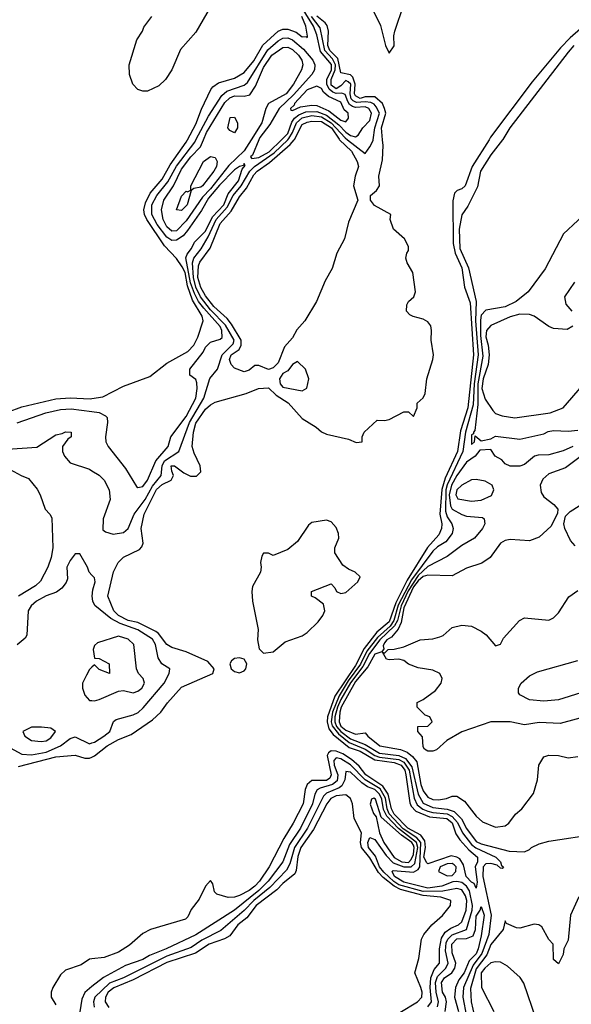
# Model space of a CAD drawing. Header units: inches. Extents: x 2380249 to 2585472, y 382747 to 546448.
# Tile 527 of 626: x 2539701 to 2541983, y 466420 to 470497. Entities that reach past the tile are written whole.
import ezdxf

# ---------------------------------------------------------------- set-up
doc = ezdxf.new("R2010")
doc.units = ezdxf.units.IN
doc.header["$MEASUREMENT"] = 0
for name, color, linetype in [('C5436', 7, 'Continuous'), ('C5446', 7, 'Continuous'), ('C5447', 7, 'Continuous')]:
    doc.layers.add(name, color=color, linetype=linetype)

msp = doc.modelspace()

# ---------------------------------------------------------------- linework, layer by layer
at = {"layer": 'C5436', "color": 4}
for points, elevation in [([(2539650, 468871.7), (2539710, 468894.6), (2539850, 468926.9), (2539910, 468931.2), (2539993, 468927), (2540000, 468928.1)], 16), ([(2539690, 468828.2), (2539809, 468870), (2539870, 468883.1), (2539914.2, 468885.8), (2540000, 468874.4)], 12), ([(2539650, 468719.3), (2539772.3, 468727.7), (2539850, 468778), (2539876.4, 468783.6), (2539890, 468791.3), (2539914, 468790), (2539914, 468770), (2539899.6, 468760.4), (2539878, 468730), (2539878, 468710), (2539886, 468690), (2539910, 468662.8), (2539990, 468636), (2540000, 468629.8)], 8), ([(2539631.4, 468651.4), (2539706.8, 468610), (2539738, 468598), (2539773.9, 468553.9), (2539786.3, 468530), (2539806, 468470), (2539826, 468450), (2539834, 468434), (2539837.6, 468310), (2539831.4, 468270), (2539818.2, 468230), (2539787, 468173), (2539766.9, 468153.1), (2539696.4, 468110)], 4), ([(2540000, 468197.2), (2539988.7, 468210), (2539982, 468230), (2539950, 468286), (2539930, 468286), (2539910, 468258), (2539896, 468230), (2539898.5, 468181.5), (2539893.2, 468166.8), (2539875.9, 468144.1), (2539853, 468127), (2539810, 468111.8), (2539770, 468089.5), (2539748, 468070), (2539735.5, 468050), (2539730.6, 467949.4), (2539723.4, 467936.6), (2539690, 467909.4)], 8), ([(2540000, 467816), (2539990, 467806), (2539976.9, 467783.1), (2539961, 467750), (2539960.7, 467730), (2539970, 467701), (2539990, 467678.8), (2540000, 467678.1)], 12), ([(2539661.6, 467481.6), (2539710, 467456.1), (2539750, 467453.8), (2539810, 467464), (2539869.6, 467490), (2539910, 467521.6), (2539930, 467528.2), (2539990, 467499.3), (2540000, 467502.3)], 8), ([(2539695.6, 467404.4), (2539850, 467444.9), (2539930, 467451.7), (2539970, 467439.6), (2539990, 467439.6), (2540000, 467444.2)], 4), ([(2540000, 466608.1), (2539990, 466607), (2539956.1, 466583.9), (2539890, 466561.3), (2539870, 466542.9), (2539838.9, 466490), (2539831.7, 466470), (2539831.7, 466450), (2539850, 466417.6)], 4), ([(2540000, 466493.5), (2539970.2, 466469.8), (2539958.3, 466441.7), (2539950.4, 466389.6), (2539954.9, 466370), (2540000, 466315.9)], 8)]:
    msp.add_lwpolyline(points, dxfattribs=dict(at, elevation=elevation))
at = {"layer": 'C5436', "color": 4, "elevation": 12}
msp.add_lwpolyline([(2539792, 467568), (2539750, 467568), (2539714, 467550), (2539722, 467530), (2539750, 467512), (2539790, 467508.4), (2539810, 467511.3), (2539830, 467524), (2539848.7, 467550), (2539830, 467564)], close=True, dxfattribs=at)
at = {"layer": 'C5446', "color": 4}
for points, elevation in [([(2540000, 468629.8), (2540030, 468611.3), (2540051, 468590), (2540070.8, 468550), (2540074.8, 468510), (2540046, 468430), (2540044.7, 468384.7), (2540056, 468376), (2540087.3, 468367.3), (2540130, 468374), (2540150, 468391), (2540175.1, 468450), (2540220.6, 468510), (2540250, 468566.2), (2540286.8, 468610), (2540290.6, 468650), (2540300.7, 468670), (2540359.1, 468710), (2540404.1, 468830), (2540463.4, 468930), (2540488.1, 469011.9), (2540519.7, 469050), (2540539, 469110), (2540584.3, 469155.7), (2540587.7, 469170), (2540552.4, 469232.4), (2540490, 469296.3), (2540449.3, 469349.3), (2540429.9, 469389.9), (2540419.5, 469430), (2540415.9, 469490), (2540421, 469510), (2540451.3, 469548.7), (2540481.3, 469598.7), (2540514.1, 469670), (2540559.1, 469720.9), (2540583.6, 469770), (2540617.5, 469810), (2540652.5, 469870), (2540672.4, 469890), (2540753.7, 469946.3), (2540809.7, 470000)], 8), ([(2540000, 468928.1), (2540044.4, 468935.6), (2540130, 468979.5), (2540240.1, 469019.9), (2540310, 469075.3), (2540396.8, 469123.2), (2540422, 469150), (2540437.4, 469182.6), (2540459.7, 469250), (2540456.5, 469270), (2540415.5, 469335.5), (2540394.8, 469394.8), (2540385.2, 469450), (2540373.8, 469473.8), (2540350, 469508.2), (2540300.5, 469560.5), (2540227.1, 469670), (2540217.8, 469690), (2540215.2, 469710), (2540221.1, 469738.9), (2540241.2, 469778.8), (2540290, 469836.9), (2540324.1, 469895.9), (2540390, 469990.4), (2540395.2, 470000)], 16), ([(2541642.8, 470000), (2541573.4, 469890), (2541543.7, 469810), (2541530, 469796.3), (2541510.3, 469789.7), (2541500.5, 469779.5), (2541492.6, 469747.4), (2541494.2, 469570), (2541503, 469530), (2541530.1, 469470), (2541541.6, 469390), (2541564.6, 469324.6), (2541578.6, 469110), (2541555.5, 468890), (2541525.3, 468794.7), (2541511.8, 468710), (2541461.7, 468598.3), (2541447.6, 468552.4), (2541438.8, 468450), (2541447.3, 468410), (2541446.2, 468390), (2541435.2, 468364.8), (2541388.5, 468311.5), (2541303.6, 468176.4), (2541256.9, 468083.1), (2541230, 468004.2), (2541179, 467961), (2541125.8, 467894.2), (2541090, 467823.4), (2541004.2, 467695.8), (2540975.1, 467610), (2540973.1, 467590), (2540980.3, 467560.3), (2540997.5, 467537.5), (2541064, 467484), (2541110, 467468.1), (2541170, 467432.8), (2541250, 467421), (2541279.4, 467410), (2541294.5, 467390), (2541299.1, 467370), (2541314.5, 467254.5), (2541320.9, 467240.9), (2541340.5, 467220.5), (2541396.1, 467196.1), (2541468.2, 467190), (2541490, 467171.6), (2541505.8, 467125.8), (2541521.4, 467101.4), (2541559.8, 467059.8), (2541595.3, 467030), (2541594.4, 467010), (2541585.8, 466990), (2541593.6, 466926.4), (2541590, 466901.2), (2541580.7, 466920.7), (2541570, 466925.4), (2541548.6, 466950), (2541537.3, 466997.3), (2541522, 467022), (2541510, 467029.8), (2541485.5, 467034.5), (2541390, 467002), (2541385.6, 467005.6), (2541373.3, 467030), (2541380.2, 467070), (2541377.3, 467097.3), (2541360.7, 467120.7), (2541307.1, 467150), (2541250, 467207.3), (2541238.8, 467230), (2541225.7, 467290), (2541203.6, 467323.6), (2541132.7, 467370), (2541106, 467406), (2541074, 467434), (2541037.9, 467457.9), (2541010, 467468.6), (2540990, 467469.8), (2540978.5, 467461.5), (2540972.7, 467450), (2540990.1, 467370), (2540983.8, 467356.2), (2540970, 467346.7), (2540910, 467347.4), (2540890.3, 467330), (2540882.2, 467310), (2540873.2, 467250), (2540832.6, 467170), (2540793.2, 467106.8), (2540733.8, 466990), (2540693.8, 466930), (2540674.4, 466910), (2540650, 466890.9), (2540610, 466871.2), (2540590, 466863.6), (2540563.2, 466863.2), (2540516, 466876), (2540506.6, 466886.6), (2540499.5, 466919.5), (2540490, 466933.2), (2540470, 466909), (2540444.2, 466855.8), (2540410, 466812.7), (2540397, 466783), (2540386.7, 466773.3), (2540242.8, 466730), (2540210, 466713.3), (2540155, 466665), (2540110, 466635.6), (2540050, 466613.7), (2540000, 466608.1)], 4), ([(2540000, 467444.2), (2540010, 467448.8), (2540063.6, 467490), (2540110, 467516.5), (2540162.9, 467537.1), (2540250, 467597.6), (2540285.6, 467630), (2540312, 467668), (2540370, 467733), (2540500.7, 467790), (2540506, 467810), (2540479.1, 467839.1), (2540390, 467879.8), (2540330, 467897.6), (2540309.9, 467909.9), (2540275.2, 467955.2), (2540263.7, 467963.7), (2540190, 468001), (2540149.7, 468010), (2540109.9, 468029.9), (2540090.9, 468050), (2540065.6, 468110), (2540088.6, 468211.4), (2540107.8, 468250), (2540130, 468272.4), (2540196.3, 468303.7), (2540205.8, 468314.2), (2540211.6, 468330), (2540203.5, 468390), (2540215.5, 468450), (2540267.6, 468552.4), (2540290, 468572.5), (2540327.6, 468590), (2540337.2, 468610), (2540330, 468628), (2540328.3, 468650), (2540342, 468650), (2540380.5, 468620.5), (2540407.3, 468607.3), (2540432.3, 468607.7), (2540450, 468624.7), (2540447.3, 468650), (2540422.6, 468702.6), (2540414.7, 468730), (2540419.8, 468790), (2540430, 468826.4), (2540470, 468884.4), (2540490, 468903), (2540510, 468914), (2540638, 468950), (2540689.6, 468970.4), (2540730, 468972.9), (2540762.2, 468942.2), (2540811.5, 468911.5), (2540870, 468845.5), (2540927.7, 468810), (2540950, 468790.5), (2540970, 468780.5), (2541061, 468761), (2541093.6, 468746.4), (2541118, 468750), (2541118, 468770), (2541126, 468790), (2541180.4, 468839.6), (2541210, 468838), (2541230, 468842), (2541290, 468874), (2541310, 468874), (2541330, 468854), (2541346, 468890), (2541346, 468910), (2541370, 468931.3), (2541378, 468950), (2541385.6, 469010), (2541410.9, 469090), (2541412.9, 469110), (2541403.1, 469170), (2541404.5, 469210), (2541402, 469230), (2541390, 469246.6), (2541370, 469257.3), (2541328.4, 469268.4), (2541315.1, 469275.1), (2541301.6, 469290), (2541302.9, 469317.1), (2541310, 469330.5), (2541331.8, 469350), (2541338.4, 469370), (2541327.3, 469450), (2541304, 469490), (2541299, 469510), (2541302, 469530), (2541310, 469542), (2541310, 469558), (2541292.7, 469590), (2541248, 469630), (2541234, 469670), (2541236, 469690), (2541168.4, 469728.5), (2541152, 469750), (2541152.3, 469770), (2541177.2, 469790), (2541189.3, 469810), (2541186.6, 469850), (2541202.5, 469917.5), (2541204.2, 469975.8), (2541202.3, 470000)], 4), ([(2540000, 468874.4), (2540030.3, 468870.3), (2540056.4, 468856.4), (2540062.8, 468850), (2540064, 468830), (2540055.5, 468770), (2540058, 468750), (2540067.7, 468730), (2540139, 468639), (2540184.9, 468564.9), (2540190, 468560.7), (2540210, 468564.9), (2540230, 468591), (2540264.2, 468670), (2540314.7, 468730), (2540327, 468770), (2540390, 468853.7), (2540429.7, 468930), (2540435.8, 468970), (2540433.8, 468993.8), (2540430, 469008), (2540404.7, 469024.7), (2540405.2, 469050), (2540459.7, 469120.2), (2540470, 469140.7), (2540490, 469162), (2540530, 469174), (2540538.3, 469181.7), (2540537.1, 469210), (2540530, 469227.3), (2540462.2, 469302.2), (2540441.5, 469330), (2540424, 469364), (2540408.1, 469408.1), (2540389, 469511), (2540393.6, 469526.4), (2540411.9, 469550), (2540424.2, 469575.8), (2540470, 469621.8), (2540498.6, 469681.4), (2540545.6, 469730), (2540563.7, 469776.3), (2540606.5, 469830), (2540621, 469879), (2540634, 469894), (2540630, 469902), (2540626.9, 469893.1), (2540610, 469889.6), (2540590, 469875.1), (2540528.2, 469811.8), (2540482, 469758), (2540452.9, 469707.1), (2540395.4, 469624.6), (2540377.2, 469602.8), (2540350, 469583.9), (2540330, 469583.5), (2540310, 469597.1), (2540270, 469649.8), (2540248.4, 469690), (2540248.4, 469730), (2540268.2, 469770), (2540313.5, 469826.5), (2540349.2, 469890.9), (2540425, 469990), (2540430.3, 470000)], 12), ([(2540659, 470000), (2540630, 469953.7), (2540566, 469894), (2540490, 469797.1), (2540457.2, 469762.8), (2540390, 469664.5), (2540350, 469623.1), (2540330, 469621.8), (2540310, 469638.9), (2540295.3, 469670), (2540288.4, 469710), (2540296.9, 469750), (2540338, 469810), (2540370, 469878), (2540409.1, 469930), (2540448.7, 469971.3), (2540461.1, 470000)], 8), ([(2541024.3, 470000), (2541073.1, 469953.1), (2541096.9, 469910), (2541102.6, 469890), (2541088.9, 469850), (2541082.6, 469810), (2541100.4, 469750), (2541061.1, 469658.9), (2541044.2, 469590), (2541013.1, 469530), (2540993.4, 469466.6), (2540964.3, 469415.7), (2540928.7, 469330), (2540880.3, 469250), (2540847.5, 469212.5), (2540830, 469180.5), (2540796.8, 469143.2), (2540770, 469077), (2540750, 469055.1), (2540730, 469048.6), (2540690, 469065.7), (2540674, 469066), (2540650, 469046), (2540630, 469039.5), (2540590, 469054), (2540575.6, 469070), (2540568.7, 469090), (2540575.4, 469110), (2540608.4, 469131.6), (2540617.6, 469150), (2540616.8, 469170), (2540577.2, 469237.2), (2540559.5, 469259.5), (2540504.5, 469310), (2540470, 469354.3), (2540450, 469388.5), (2540438.6, 469430), (2540441.3, 469478.7), (2540446.1, 469493.9), (2540488.6, 469551.4), (2540530, 469653.8), (2540575.8, 469704.2), (2540610, 469763.7), (2540639.9, 469800.1), (2540670, 469854.7), (2540683.1, 469870), (2540734.7, 469905.3), (2540819.8, 469980.2), (2540837.1, 470000)], 4), ([(2540689.9, 470000), (2540663.6, 469936.4), (2540656.3, 469930), (2540662, 469922), (2540690, 469926.8), (2540733.5, 469950), (2540783.8, 470000)], 12), ([(2541698.6, 470000), (2541650, 469938.4), (2541607.9, 469870), (2541594.4, 469805.6), (2541554.6, 469725.4), (2541530, 469689.3), (2541519.3, 469630), (2541521.9, 469550), (2541557.5, 469470), (2541589.5, 469330), (2541587.4, 469250), (2541597.8, 469110), (2541580.8, 468990), (2541576.9, 468903.1), (2541545.4, 468790), (2541534.5, 468710), (2541469.4, 468570.6), (2541464.1, 468550), (2541462.6, 468462.7), (2541470, 468438.7), (2541489, 468410), (2541493.7, 468390), (2541490.3, 468370), (2541464.2, 468335.8), (2541430, 468315.1), (2541410, 468296.4), (2541321.8, 468178.2), (2541267.3, 468072.7), (2541249.3, 468010), (2541233.9, 467986.1), (2541180.9, 467939.1), (2541137.6, 467882.4), (2541110.8, 467829.2), (2541060.5, 467759.5), (2541022.8, 467697.2), (2540995.4, 467630), (2540990.1, 467590), (2540993.8, 467573.8), (2541019.8, 467539.8), (2541064.7, 467504.7), (2541130, 467477), (2541170, 467451), (2541190, 467443.5), (2541270, 467434.5), (2541290, 467422.6), (2541312, 467390), (2541333.6, 467273.6), (2541346.1, 467246.1), (2541369, 467229), (2541390, 467220.6), (2541410, 467214.6), (2541470, 467209.1), (2541490, 467198.4), (2541512.7, 467172.7), (2541533.3, 467130), (2541570, 467082.3), (2541588.2, 467068.2), (2541670.3, 467030), (2541690.3, 467010), (2541694.9, 466994.9), (2541702.8, 466990), (2541697.1, 466982.9), (2541690, 466984.2), (2541675.9, 466995.9), (2541650, 467003.5), (2541630, 467001.8), (2541618.8, 466990), (2541617.2, 466950), (2541650.9, 466790), (2541642.5, 466710), (2541612.9, 466630), (2541577.6, 466582.4), (2541537, 466490), (2541533.8, 466450), (2541550.1, 466369.9)], 8), ([(2541057.4, 470000), (2541130, 469943.7), (2541150, 469970.6), (2541162.7, 469997.3), (2541163.1, 470000)], 8), ([(2542070, 469721.2), (2541950.8, 469610), (2541874.6, 469465.4), (2541804, 469370), (2541754.8, 469330), (2541710, 469308.2), (2541630, 469294.5), (2541610, 469274.5), (2541607.2, 469252.8), (2541607.6, 469190), (2541616.5, 469103.5), (2541596, 468990), (2541596.5, 468903.5), (2541584, 468796), (2541578, 468790), (2541578, 468782), (2541570, 468778), (2541570, 468738), (2541582, 468750), (2541586, 468774), (2541610, 468754), (2541650, 468762), (2541670, 468773.4), (2541770, 468761), (2541870, 468782.8), (2541887.7, 468792.3), (2541910, 468796.3), (2541970, 468794), (2542010, 468798)], 12), ([(2541996, 469410), (2541954.8, 469350), (2541959.8, 469319.8), (2541984.7, 469290)], 16), ([(2541990, 469228.7), (2541965.4, 469214.6), (2541910, 469219.3), (2541890, 469227.3), (2541829.8, 469269.8), (2541810, 469276.4), (2541770, 469278.2), (2541730, 469267.4), (2541650, 469231.2), (2541632, 469210), (2541630, 469184.7), (2541639.7, 469150), (2541643.8, 469110), (2541639.1, 469070), (2541618.6, 469010), (2541612.4, 468970), (2541626.1, 468926.1), (2541658.8, 468878.8), (2541670, 468867.3), (2541696.7, 468856.7), (2541750, 468848.5), (2541895.3, 468870), (2541949.6, 468890.4), (2542030, 468982.8)], 16), ([(2541990, 468729.6), (2541950, 468712.7), (2541890, 468695.1), (2541846, 468694), (2541830.6, 468689.4), (2541790, 468655.3), (2541770, 468648.7), (2541730, 468649.2), (2541710, 468658), (2541695.3, 468675.3), (2541668.7, 468690), (2541650, 468718), (2541604.7, 468715.3), (2541584.7, 468690), (2541550, 468664.5), (2541510, 468609.8), (2541487.4, 468570), (2541478.3, 468530), (2541483.7, 468483.7), (2541490.2, 468470.2), (2541530, 468448.4), (2541550, 468441.6), (2541615.6, 468435.6), (2541622.8, 468430), (2541624.9, 468410), (2541615.5, 468390), (2541582.8, 468350), (2541530, 468320.7), (2541470, 468275.1), (2541390, 468233.8), (2541350, 468195.3), (2541308.2, 468131.8), (2541279.4, 468070), (2541263.4, 468010), (2541252.2, 467987.8), (2541191.2, 467930), (2541147.6, 467872.4), (2541120.4, 467819.5), (2541069, 467751), (2541030, 467682), (2541015.4, 467650), (2541005, 467610), (2541004.4, 467590), (2541011.1, 467570), (2541029.6, 467549.6), (2541070, 467520.1), (2541130, 467496.2), (2541190, 467460.5), (2541270, 467450.7), (2541297.6, 467437.6), (2541323.5, 467403.5), (2541350, 467290.4), (2541370, 467253), (2541410, 467235.8), (2541470, 467228.6), (2541498.3, 467218.3), (2541528.8, 467188.8), (2541550, 467147.6), (2541590, 467094.7), (2541610, 467085), (2541726, 467054), (2541788.9, 467051.1), (2541810, 467062), (2541818, 467070), (2541850, 467084.7), (2541890, 467096), (2542090, 467126.8)], 12), ([(2542070, 468724.8), (2541958.6, 468641.5), (2541890, 468616.2), (2541864.8, 468595.2), (2541854.4, 468570), (2541859, 468539), (2541870, 468522), (2541910.8, 468490), (2541926.8, 468470), (2541926.4, 468453.6), (2541899.9, 468400.1), (2541850, 468354.5), (2541810, 468339.5), (2541730, 468344.5), (2541710, 468340.9), (2541690.4, 468329.6), (2541647.3, 468270), (2541613.6, 468246.4), (2541550, 468226.3), (2541490, 468194.5), (2541390, 468197.8), (2541370, 468191.2), (2541350, 468173.2), (2541330, 468148.3), (2541290, 468062.4), (2541278.7, 468001.3), (2541266.2, 467973.8), (2541238.9, 467941.1), (2541220.3, 467930), (2541210, 467917.6), (2541204.8, 467904.8), (2541208.1, 467891.9), (2541199.8, 467880.2), (2541170, 467869.5), (2541141.9, 467818.1), (2541090, 467756.7), (2541030.9, 467650), (2541025.1, 467630), (2541022.4, 467590), (2541030, 467572.6), (2541050, 467555), (2541090, 467538.9), (2541130, 467544.7), (2541141, 467530), (2541190.8, 467490), (2541275.8, 467475.8), (2541304, 467464), (2541326.7, 467446.7), (2541344.1, 467424.1), (2541360.1, 467330), (2541370, 467304.2), (2541390, 467278), (2541410, 467268.1), (2541433.4, 467266.6), (2541467.3, 467272.7), (2541490, 467282.8), (2541510, 467282.8), (2541541.1, 467261.1), (2541590, 467198.8), (2541615.2, 467175.2), (2541670, 467154), (2541710, 467158.8), (2541724, 467170), (2541752.5, 467207.5), (2541779, 467230), (2541826.3, 467293.7), (2541842.7, 467350), (2541849.2, 467410), (2541870, 467444.7), (2541890, 467451.3), (2541930, 467451), (2541970, 467441), (2542010, 467446)], 16), ([(2541998.9, 468318.9), (2541980.4, 468340.4), (2541956.2, 468390), (2541952, 468410), (2541959, 468441), (2541978.9, 468461.1), (2542101.5, 468538.5)], 16), ([(2540000, 467502.3), (2540010, 467505.3), (2540049.5, 467530), (2540074, 467550), (2540089.3, 467590.7), (2540100.2, 467599.8), (2540170, 467619.5), (2540190.8, 467629.2), (2540211.9, 467648.1), (2540298.7, 467750), (2540319.5, 467790), (2540322, 467810), (2540289.2, 467830), (2540274.5, 467854.5), (2540263, 467910), (2540250, 467932.1), (2540190, 467970.6), (2540117.2, 467997.2), (2540077.9, 468017.9), (2540012.1, 468072.1), (2540003.5, 468090), (2540001.3, 468110), (2540003.3, 468136.7), (2540012.7, 468170), (2540010, 468186), (2540000, 468197.2)], 8), ([(2542054.5, 467614.5), (2541936.8, 467583.2), (2541850, 467587.3), (2541790, 467577), (2541730, 467589.5), (2541650, 467589.4), (2541530, 467548.7), (2541467.5, 467512.5), (2541425.4, 467474.6), (2541410, 467468.7), (2541390, 467468.7), (2541376.4, 467476.4), (2541370, 467486), (2541367.3, 467527.3), (2541348, 467550), (2541348.7, 467571.3), (2541390, 467572), (2541408, 467590), (2541398, 467610), (2541378, 467618), (2541346, 467650), (2541346, 467670), (2541370, 467682), (2541420.9, 467719.1), (2541445.2, 467750), (2541449, 467770), (2541439, 467790), (2541410, 467803.7), (2541350, 467813.2), (2541310, 467829.2), (2541290, 467844), (2541270, 467849), (2541230, 467846), (2541218, 467850), (2541202, 467878), (2541210, 467874), (2541226, 467890), (2541250, 467891), (2541290, 467901), (2541358, 467930), (2541410, 467934), (2541438.6, 467941.4), (2541452.7, 467947.3), (2541490, 467981), (2541530, 467990.7), (2541570, 467986), (2541610, 467966), (2541631, 467950), (2541670, 467904.7), (2541690, 467912), (2541703.2, 467936.8), (2541768.7, 468010), (2541790, 468021), (2541890, 468010.8), (2541910, 468021), (2541930, 468041), (2541972.3, 468107.7), (2542010, 468134)], 16), ([(2540000, 467678.1), (2540010, 467677.3), (2540030, 467683), (2540110, 467717.3), (2540130, 467719.1), (2540170, 467710.6), (2540190, 467716.3), (2540206, 467730), (2540217, 467750), (2540212.3, 467770), (2540193.2, 467790), (2540184, 467810), (2540173.2, 467910), (2540150, 467932.7), (2540110, 467945.2), (2540023.5, 467916.5), (2540010, 467906), (2540004.7, 467890), (2540010, 467854), (2540030, 467852), (2540070.7, 467830.7), (2540072, 467790), (2540030, 467806), (2540010, 467826), (2540000, 467816)], 12), ([(2542022, 467710), (2541930, 467681.2), (2541870, 467675.1), (2541810, 467681.2), (2541770, 467702), (2541765.2, 467710), (2541764, 467730), (2541775.3, 467750), (2541810, 467781), (2541843.2, 467796.8), (2542010, 467844)], 12), ([(2541429.8, 466410), (2541434.1, 466430), (2541424.5, 466470), (2541421.9, 466510), (2541430, 466535.5), (2541464.4, 466570), (2541473.3, 466590), (2541462.4, 466642.4), (2541465.3, 466674.7), (2541472.1, 466690), (2541490, 466707.9), (2541549.9, 466730.1), (2541573.3, 466810), (2541575, 466830), (2541562.1, 466890), (2541550, 466909), (2541530, 466924.1), (2541510, 466929.1), (2541493.1, 466926.9), (2541447.7, 466910), (2541390, 466901.8), (2541290, 466925.4), (2541251.9, 466950), (2541242.4, 466970), (2541245.9, 466974.1), (2541330, 466967.9), (2541350, 466978.3), (2541356.5, 466990), (2541360.3, 467090), (2541343.8, 467110), (2541286.9, 467146.9), (2541229.5, 467209.5), (2541221.2, 467230), (2541214.4, 467274.4), (2541191.9, 467311.9), (2541130.5, 467350), (2541070, 467412.2), (2541030, 467436.9), (2541010, 467440.7), (2541000.6, 467430), (2541001.9, 467410), (2541016.6, 467370), (2541013.8, 467346.2), (2540995.6, 467330), (2540944.2, 467315.8), (2540931.8, 467308.2), (2540922, 467290), (2540911.8, 467250), (2540862.7, 467150), (2540817.5, 467082.5), (2540789.2, 467010), (2540728.5, 466930), (2540690, 466891.3), (2540590, 466810.8), (2540430, 466707.6), (2540307.3, 466650), (2540237.6, 466622.4), (2540210, 466606), (2540139.4, 466580.6), (2540048.1, 466531.9), (2540000, 466493.5)], 8), ([(2541389.6, 466410), (2541404.4, 466430), (2541399.2, 466490), (2541401.8, 466530), (2541415.9, 466564.1), (2541437.2, 466590), (2541437.5, 466650), (2541445.8, 466694.2), (2541460.9, 466719.1), (2541484.3, 466735.7), (2541516.2, 466750), (2541530, 466762.4), (2541547.6, 466810), (2541550.5, 466849.5), (2541545.8, 466870), (2541530, 466894.5), (2541510, 466899.5), (2541451.2, 466888.8), (2541370, 466887.5), (2541270, 466915.6), (2541248.9, 466928.9), (2541207.3, 466967.3), (2541189.9, 466990), (2541173.4, 467033.4), (2541144, 467070), (2541140.9, 467090), (2541150, 467110.8), (2541170, 467103.1), (2541216.6, 467036.6), (2541245.9, 467005.9), (2541290, 466989.2), (2541320.5, 466990), (2541336.2, 467003.8), (2541348.4, 467070), (2541343.2, 467090), (2541268.1, 467148.1), (2541219.6, 467199.6), (2541206.8, 467226.8), (2541199.3, 467270), (2541190, 467290.5), (2541170, 467309.2), (2541140.6, 467320.6), (2541116.9, 467336.9), (2541070, 467381.5), (2541050, 467384), (2541046.2, 467350), (2541034.4, 467325.6), (2541023.4, 467316.6), (2540970, 467294.6), (2540958.3, 467281.6), (2540892.1, 467150), (2540838.5, 467070), (2540818.1, 467001.9), (2540804.3, 466975.7), (2540735.6, 466904.4), (2540670, 466849.9), (2540630, 466808.9), (2540533.4, 466726.6), (2540454.7, 466685.3), (2540410, 466655.9), (2540310, 466619.2), (2540130, 466529.9), (2540072.5, 466507.5), (2540012.6, 466450), (2540005.8, 466430), (2540009.1, 466409.1)], 12), ([(2541274.1, 466385.9), (2541347, 466430), (2541364.2, 466450), (2541366, 466470), (2541360.5, 466490), (2541336, 466550), (2541352.3, 466610), (2541363.7, 466690), (2541373.2, 466710), (2541406, 466750), (2541450, 466787.7), (2541482.7, 466830), (2541485.2, 466850), (2541443.5, 466863.5), (2541370, 466871.5), (2541276.1, 466896.1), (2541249.6, 466909.6), (2541205, 466945.1), (2541185.5, 466965.5), (2541150, 467026.2), (2541115, 467070), (2541111.1, 467090), (2541115.6, 467130), (2541085.2, 467190), (2541077.4, 467250), (2541070, 467272.7), (2541050, 467288.2), (2541010, 467282.9), (2540987.7, 467272.3), (2540971.1, 467250), (2540916.5, 467143.5), (2540864.8, 467070), (2540852.3, 467032.3), (2540845.1, 466974.9), (2540838.8, 466961.2), (2540790, 466921), (2540765.4, 466894.6), (2540679.7, 466830), (2540641.1, 466778.9), (2540603.6, 466750), (2540570, 466703.5), (2540548.6, 466691.4), (2540485.3, 466670), (2540427.9, 466632.1), (2540310, 466593.6), (2540170, 466521.7), (2540090, 466489), (2540066.7, 466470), (2540055.5, 466450), (2540054.3, 466430), (2540070, 466406.7)], 16), ([(2542014.2, 466865.8), (2541979.1, 466790), (2541970, 466686), (2541952, 466650), (2541950, 466626), (2541930, 466588), (2541910, 466606), (2541908.7, 466670), (2541890, 466688.7), (2541860.9, 466740.9), (2541849.4, 466749.4), (2541830, 466752.7), (2541770, 466735.3), (2541756.4, 466736.4), (2541715.3, 466755.3), (2541710, 466766), (2541701, 466730), (2541650, 466667.6), (2541634.3, 466625.7), (2541590, 466566.9), (2541565.4, 466485.4), (2541569.3, 466430), (2541582.6, 466370)], 12), ([(2541461.7, 466390), (2541467, 466430), (2541462, 466450), (2541449.9, 466470), (2541445.9, 466510), (2541458.5, 466530), (2541489.2, 466550.8), (2541501.4, 466570), (2541505, 466590), (2541490, 466633.2), (2541489.2, 466670), (2541510, 466690.8), (2541550, 466692.9), (2541576.5, 466703.5), (2541586.6, 466730), (2541590, 466784.9), (2541606.6, 466810), (2541610, 466824.7), (2541622, 466790), (2541610, 466704), (2541597.2, 466650), (2541590, 466629.8), (2541560, 466600), (2541539.7, 466550), (2541518.3, 466521.7), (2541503.6, 466490), (2541499.6, 466450), (2541516.9, 466390)], 4), ([(2541838.3, 466358.3), (2541787.2, 466507.2), (2541771.9, 466531.9), (2541718.6, 466578.6), (2541690, 466594.5), (2541670, 466596.2), (2541650, 466591.5), (2541624.9, 466570), (2541610.4, 466550), (2541612.2, 466490), (2541663, 466390)], 16)]:
    msp.add_lwpolyline(points, dxfattribs=dict(at, elevation=elevation))
for points, elevation in [([(2540370, 469706.6), (2540349.6, 469710), (2540370, 469766.8), (2540390, 469786.8), (2540395.3, 469784.7), (2540409.1, 469790.9), (2540409.5, 469810), (2540462, 469910), (2540490, 469930.5), (2540510, 469926.8), (2540517.6, 469910), (2540514.6, 469890), (2540503.7, 469870), (2540457.6, 469810), (2540450, 469803.5), (2540421.4, 469798.6), (2540410.5, 469789.5), (2540393.4, 469730)], 4), ([(2540850, 469082), (2540830, 469069.2), (2540810, 469042.7), (2540790, 469031.6), (2540775.5, 469010), (2540779.3, 468990), (2540790, 468976.3), (2540870, 468961), (2540888.9, 468971.1), (2540897.2, 469010), (2540884, 469050)], 8), ([(2541590, 468593.6), (2541570, 468591.5), (2541530.7, 468570), (2541509.2, 468550), (2541505.5, 468530), (2541513, 468513), (2541570, 468503.1), (2541610, 468507.2), (2541652.3, 468527.7), (2541662, 468550), (2541655.1, 468570), (2541626.2, 468586.2)], 16), ([(2540970, 468424.5), (2540910, 468416), (2540896.4, 468403.6), (2540850, 468337.2), (2540810, 468304), (2540750, 468278), (2540730, 468288), (2540710, 468288), (2540703.5, 468276.5), (2540697.3, 468250), (2540700.5, 468230), (2540697.1, 468210), (2540664.4, 468150), (2540661.3, 468130), (2540664.2, 468090), (2540687.8, 467972.2), (2540684.7, 467930), (2540691.8, 467891.8), (2540710, 467874.9), (2540750, 467879.6), (2540798.7, 467921.3), (2540870, 467946.2), (2540890, 467960.2), (2540936.5, 468003.5), (2540955.6, 468030), (2540963, 468050), (2540957.6, 468077.6), (2540923.7, 468103.7), (2540908.7, 468110), (2540908, 468130), (2540990, 468162), (2541005.4, 468145.4), (2541011.3, 468130), (2541030, 468120.7), (2541050, 468125.5), (2541099.6, 468170), (2541109.4, 468190), (2541089.2, 468210), (2541061.4, 468221.5), (2541038.3, 468238.3), (2541005.2, 468290), (2541005.2, 468310), (2541021.2, 468350), (2541019.3, 468370), (2541010, 468394), (2540990, 468418)], 4), ([(2540610, 467854.5), (2540590, 467852.3), (2540577.2, 467842.8), (2540570.3, 467830), (2540576, 467810), (2540590, 467797.7), (2540610, 467792.6), (2540630, 467801.7), (2540636.4, 467810), (2540640.4, 467830), (2540630, 467849.5)], 4), ([(2541166.1, 467273.9), (2541156, 467270), (2541150.7, 467249.3), (2541165.2, 467210), (2541176.3, 467196.3), (2541190.2, 467129.8), (2541208.1, 467090), (2541250, 467028.8), (2541282, 467010), (2541310, 467008), (2541320.7, 467019.3), (2541330, 467040.3), (2541333.6, 467070), (2541330, 467079.8), (2541323.2, 467090), (2541280.5, 467120.5), (2541195.8, 467195.8), (2541172.7, 467270)], 16), ([(2541490, 467003.5), (2541470, 467001.4), (2541441.1, 466990), (2541433.7, 466970), (2541470, 466952.4), (2541490, 466954.3), (2541504.7, 466970), (2541507.4, 466990), (2541498.2, 466998.2)], 8)]:
    msp.add_lwpolyline(points, close=True, dxfattribs=dict(at, elevation=elevation))
at = {"layer": 'C5447', "color": 4}
for points, elevation in [([(2540783.8, 470000), (2540810, 470026), (2540826.6, 470073.4), (2540838.3, 470090), (2540856.1, 470103.9), (2540884.6, 470115.4), (2540930, 470116.6), (2540970, 470101.7), (2541021.4, 470061.4), (2541050, 470031), (2541070, 470017.1), (2541090, 470011.8), (2541101.4, 470018.5), (2541120.5, 470050), (2541150, 470080.4), (2541156.2, 470110), (2541145.1, 470130), (2541130, 470135.9), (2541090, 470134.1), (2541078.1, 470138.1), (2541066, 470146), (2541058.2, 470158.2), (2541047.6, 470187.6), (2541033.6, 470193.6), (2541010, 470192.3), (2540996.7, 470196.7), (2540980.7, 470210), (2540971.6, 470230), (2540971.7, 470250), (2540990.7, 470290), (2540991.6, 470311.6), (2540945.5, 470365.5), (2540930, 470434), (2540916.1, 470470), (2540852.7, 470572.7)], 12), ([(2540490.8, 470550), (2540430, 470445.2), (2540366, 470374), (2540330.5, 470289.5), (2540304.7, 470250), (2540276.8, 470223.2), (2540230, 470202), (2540210, 470202), (2540190, 470208.7), (2540168.7, 470230), (2540155.3, 470270), (2540154, 470310), (2540185.6, 470414.4), (2540208.7, 470450), (2540214, 470466), (2540248, 470510)], 16), ([(2541166.5, 470530), (2541193.7, 470473.6), (2541214.3, 470390), (2541230, 470359.3), (2541250.7, 470389.3), (2541248.3, 470430), (2541252.4, 470450), (2541290, 470560.3)], 4), ([(2540395.2, 470000), (2540430, 470064.4), (2540452.9, 470127.1), (2540491.3, 470208.7), (2540500.5, 470219.5), (2540524.2, 470235.8), (2540590, 470255.8), (2540630, 470278.7), (2540670, 470326.3), (2540707.5, 470392.5), (2540770, 470449.1), (2540790, 470458.3), (2540810, 470457.4), (2540845.2, 470445.2), (2540870, 470426.7), (2540887.1, 470427.1), (2540890, 470422), (2540891.5, 470428.5), (2540885.1, 470470), (2540867.8, 470510)], 16), ([(2541163.1, 470000), (2541170.5, 470050), (2541189.8, 470110), (2541176, 470136), (2541167.2, 470147.2), (2541153.9, 470153.9), (2541130, 470157.8), (2541094.3, 470154.3), (2541081.1, 470161.1), (2541072.3, 470170), (2541067.9, 470190), (2541071, 470231), (2541060.2, 470240.2), (2541050, 470245), (2541030, 470223.7), (2541010, 470211.6), (2540990, 470226.8), (2540989, 470250), (2541006.7, 470290), (2541007.6, 470310), (2540995.8, 470335.8), (2540963.2, 470370), (2540943.8, 470463.8), (2540907.7, 470510)], 8), ([(2541202.3, 470000), (2541198.4, 470050), (2541216.2, 470110), (2541210.8, 470130), (2541202.4, 470150), (2541170, 470177.3), (2541130, 470177.9), (2541110, 470170.6), (2541090, 470182), (2541086.7, 470190), (2541088.6, 470230), (2541079.6, 470259.6), (2541070, 470269.1), (2541030, 470276.9), (2541016.6, 470336.6), (2540984.2, 470370), (2540975.9, 470390), (2540978.2, 470450), (2540973.2, 470473.2), (2540965, 470484.9), (2540930, 470512.3)], 4), ([(2542052.7, 470487.3), (2541977.8, 470422.2), (2541938.6, 470381.4), (2541820.6, 470239.4), (2541649.4, 470010.6), (2541642.8, 470000)], 4), ([(2540430.3, 470000), (2540481.9, 470098.1), (2540536.7, 470183.3), (2540558.6, 470201.4), (2540630, 470225.8), (2540643, 470237), (2540727.7, 470372.3), (2540770, 470410.2), (2540790, 470420.9), (2540810, 470422), (2540830, 470413.4), (2540875.5, 470375.5), (2540914, 470330), (2540922.3, 470310), (2540921.1, 470290), (2540910.1, 470269.9), (2540834.1, 470185.9), (2540775, 470130), (2540736.1, 470063.9), (2540694, 470010), (2540689.9, 470000)], 12), ([(2540461.1, 470000), (2540474, 470030), (2540550, 470153.8), (2540570, 470173.8), (2540590, 470181.5), (2540630, 470180.2), (2540653.6, 470186.4), (2540677.3, 470222.7), (2540710, 470299), (2540744.5, 470350), (2540790, 470382.6), (2540810, 470383.7), (2540830, 470374), (2540854.9, 470350), (2540867.7, 470330), (2540872.7, 470310), (2540866.8, 470290), (2540834.2, 470230), (2540802.8, 470190), (2540730.3, 470149.7), (2540719.1, 470130), (2540702.8, 470070), (2540659, 470000)], 8), ([(2541993.7, 470390), (2541970, 470362.4), (2541728.9, 470050), (2541699.2, 470000.8), (2541698.6, 470000)], 8), ([(2540809.7, 470000), (2540815, 470005), (2540830.3, 470029.7), (2540845.8, 470070), (2540870, 470090.6), (2540910, 470099.9), (2540950, 470095.2), (2540990.3, 470070.3), (2541047.6, 470007.6), (2541057.4, 470000)], 8), ([(2540837.1, 470000), (2540838.4, 470001.6), (2540870, 470062.8), (2540890, 470073.6), (2540910, 470077.7), (2540950, 470075.5), (2540990.6, 470050), (2541022.1, 470002.1), (2541024.3, 470000)], 4)]:
    msp.add_lwpolyline(points, dxfattribs=dict(at, elevation=elevation))
for points, elevation in [([(2540930, 470222), (2540890, 470206.3), (2540838, 470150), (2540837.2, 470142.8), (2540821.6, 470130), (2540822.4, 470122.4), (2540830, 470121.6), (2540863.1, 470136.9), (2540910, 470143.5), (2540930, 470142), (2540979.4, 470119.4), (2541030, 470081.8), (2541050, 470074.8), (2541060.9, 470090), (2541059.5, 470110), (2541044.1, 470124.1), (2541030, 470155.8), (2540979.2, 470179.2), (2540957.8, 470197.8), (2540950, 470211.8)], 16), ([(2540590, 470028.7), (2540570, 470038), (2540562, 470050), (2540572, 470092), (2540590, 470094), (2540602, 470070), (2540602, 470050)], 4)]:
    msp.add_lwpolyline(points, close=True, dxfattribs=dict(at, elevation=elevation))

doc.saveas('drawing.dxf')
